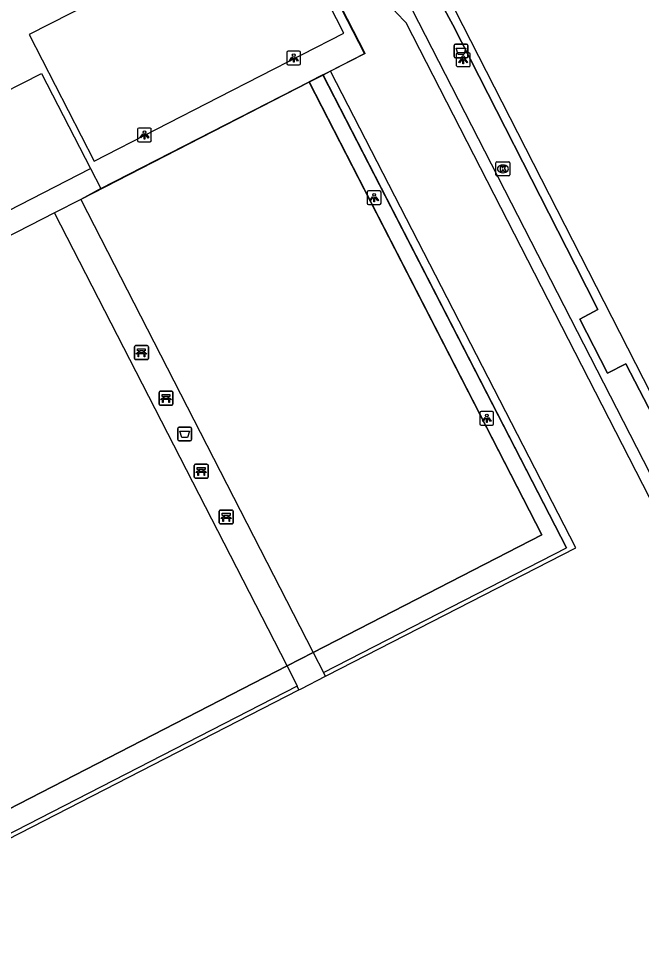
# Model space of a CAD drawing. Extents: x 158838 to 160074, y 386376 to 387776.
# Drawn here: x 159485 to 159530, y 387320.3 to 387387.3 of the extents above; entities that cross this region are included whole.
import ezdxf

# ---------------------------------------------------------------- set-up
doc = ezdxf.new("R2010")
doc.units = 0
for name, color, linetype in [('IMGEO_Afvalbak', 7, 'Continuous'), ('IMGEO_Bank', 7, 'Continuous'), ('IMGEO_Groenvoorziening', 7, 'Continuous'), ('IMGEO_Haag', 7, 'Continuous'), ('IMGEO_Hek', 7, 'Continuous'), ('IMGEO_Kolk', 7, 'Continuous'), ('IMGEO_Lichtpunt', 7, 'Continuous'), ('IMGEO_Rijbaan_lokaal_open', 7, 'Continuous'), ('IMGEO_Terreindeel_open', 7, 'Continuous'), ('IMGEO_Voetpad_onverhard', 7, 'Continuous'), ('IMGEO_Voetpad_open', 7, 'Continuous')]:
    doc.layers.add(name, color=color, linetype=linetype)

msp = doc.modelspace()

# ---------------------------------------------------------------- linework, layer by layer
at = {"layer": 'IMGEO_Afvalbak'}
for p, q in [((159516.48, 387384.518), (159516.48, 387385.318)), ((159516.48, 387385.318), (159516.48, 387384.518)), ((159516.58, 387385.418), (159517.37, 387385.418)), ((159517.37, 387385.418), (159516.58, 387385.418)), ((159517.47, 387385.318), (159517.47, 387384.518)), ((159517.47, 387384.518), (159517.47, 387385.318)), ((159517.37, 387384.418), (159516.58, 387384.418)), ((159516.58, 387384.418), (159517.37, 387384.418)), ((159496.529, 387356.869), (159496.529, 387357.669)), ((159496.529, 387357.669), (159496.529, 387356.869)), ((159496.629, 387357.769), (159497.419, 387357.769)), ((159497.419, 387357.769), (159496.629, 387357.769)), ((159497.519, 387357.669), (159497.519, 387356.869)), ((159497.519, 387356.869), (159497.519, 387357.669)), ((159497.419, 387356.769), (159496.629, 387356.769)), ((159496.629, 387356.769), (159497.419, 387356.769))]:
    msp.add_line(p, q, dxfattribs=at)
for points in [[(159516.623, 387385.132), (159517.327, 387385.132), (159517.178, 387384.662), (159516.772, 387384.662), (159516.623, 387385.132)], [(159496.672, 387357.483), (159497.376, 387357.483), (159497.227, 387357.013), (159496.821, 387357.013), (159496.672, 387357.483)]]:
    msp.add_lwpolyline(points, dxfattribs=at)
for centre, start, end in [((159516.58, 387385.318), 90, 180), ((159516.58, 387385.318), 90, 180), ((159517.37, 387385.318), 0, 90), ((159517.37, 387385.318), 360, 90), ((159516.58, 387384.518), 180, 270), ((159516.58, 387384.518), 180, 270), ((159517.37, 387384.518), 270, 0), ((159517.37, 387384.518), 270, 0), ((159496.629, 387357.669), 90, 180), ((159496.629, 387357.669), 90, 180), ((159497.419, 387357.669), 0, 90), ((159497.419, 387357.669), 360, 90), ((159496.629, 387356.869), 180, 270), ((159496.629, 387356.869), 180, 270), ((159497.419, 387356.869), 270, 0), ((159497.419, 387356.869), 270, 0)]:
    msp.add_arc(centre, 0.1, start, end, dxfattribs=at)
at = {"layer": 'IMGEO_Bank'}
for p, q in [((159493.408, 387362.724), (159493.408, 387363.565)), ((159493.408, 387363.565), (159493.408, 387362.724)), ((159493.483, 387363.649), (159494.324, 387363.649)), ((159494.324, 387363.649), (159493.483, 387363.649)), ((159494.408, 387363.574), (159494.408, 387362.733)), ((159494.408, 387362.733), (159494.408, 387363.574)), ((159494.105, 387363.047), (159493.712, 387363.047)), ((159493.717, 387363.155), (159493.717, 387363.261)), ((159493.761, 387363.261), (159493.761, 387363.155)), ((159494.049, 387363.267), (159493.767, 387363.267)), ((159493.767, 387363.149), (159494.049, 387363.149)), ((159494.055, 387363.155), (159494.055, 387363.261)), ((159494.099, 387363.261), (159494.099, 387363.155)), ((159494.333, 387362.649), (159493.492, 387362.649)), ((159493.492, 387362.649), (159494.333, 387362.649)), ((159495.182, 387359.429), (159495.182, 387360.27)), ((159495.182, 387360.27), (159495.182, 387359.429)), ((159495.257, 387360.354), (159496.098, 387360.354)), ((159496.098, 387360.354), (159495.257, 387360.354)), ((159496.182, 387360.279), (159496.182, 387359.438)), ((159496.182, 387359.438), (159496.182, 387360.279)), ((159495.879, 387359.752), (159495.486, 387359.752)), ((159495.491, 387359.86), (159495.491, 387359.966)), ((159495.535, 387359.966), (159495.535, 387359.86)), ((159495.823, 387359.972), (159495.541, 387359.972)), ((159495.541, 387359.854), (159495.823, 387359.854)), ((159495.829, 387359.86), (159495.829, 387359.966)), ((159495.873, 387359.966), (159495.873, 387359.86)), ((159496.107, 387359.354), (159495.266, 387359.354)), ((159495.266, 387359.354), (159496.107, 387359.354)), ((159497.725, 387354.159), (159497.725, 387355)), ((159497.725, 387355), (159497.725, 387354.159)), ((159497.8, 387355.084), (159498.641, 387355.084)), ((159498.641, 387355.084), (159497.8, 387355.084)), ((159498.725, 387355.009), (159498.725, 387354.168)), ((159498.725, 387354.168), (159498.725, 387355.009)), ((159498.422, 387354.482), (159498.029, 387354.482)), ((159498.034, 387354.59), (159498.034, 387354.696)), ((159498.078, 387354.696), (159498.078, 387354.59)), ((159498.366, 387354.702), (159498.084, 387354.702)), ((159498.084, 387354.584), (159498.366, 387354.584)), ((159498.372, 387354.59), (159498.372, 387354.696)), ((159498.416, 387354.696), (159498.416, 387354.59)), ((159498.65, 387354.084), (159497.809, 387354.084)), ((159497.809, 387354.084), (159498.65, 387354.084)), ((159499.528, 387350.852), (159499.528, 387351.693)), ((159499.528, 387351.693), (159499.528, 387350.852)), ((159499.603, 387351.777), (159500.444, 387351.777)), ((159500.444, 387351.777), (159499.603, 387351.777)), ((159500.528, 387351.702), (159500.528, 387350.861)), ((159500.528, 387350.861), (159500.528, 387351.702)), ((159500.225, 387351.175), (159499.832, 387351.175)), ((159499.837, 387351.283), (159499.837, 387351.389)), ((159499.881, 387351.389), (159499.881, 387351.283)), ((159500.169, 387351.395), (159499.887, 387351.395)), ((159499.887, 387351.277), (159500.169, 387351.277)), ((159500.175, 387351.283), (159500.175, 387351.389)), ((159500.219, 387351.389), (159500.219, 387351.283)), ((159500.453, 387350.777), (159499.612, 387350.777)), ((159499.612, 387350.777), (159500.453, 387350.777))]:
    msp.add_line(p, q, dxfattribs=at)
for points in [[(159493.655, 387363.047), (159493.513, 387363.047), (159493.625, 387363.149), (159493.711, 387363.149)], [(159493.711, 387363.267), (159493.625, 387363.267), (159493.625, 387363.428), (159494.188, 387363.428), (159494.188, 387363.267), (159494.105, 387363.267)], [(159493.705, 387363.04), (159493.705, 387362.833), (159493.662, 387362.833), (159493.662, 387363.04)], [(159494.105, 387363.149), (159494.188, 387363.149), (159494.3, 387363.047), (159494.161, 387363.047)], [(159494.155, 387363.04), (159494.155, 387362.833), (159494.111, 387362.833), (159494.111, 387363.04)], [(159495.429, 387359.752), (159495.287, 387359.752), (159495.399, 387359.854), (159495.485, 387359.854)], [(159495.485, 387359.972), (159495.399, 387359.972), (159495.399, 387360.133), (159495.962, 387360.133), (159495.962, 387359.972), (159495.879, 387359.972)], [(159495.479, 387359.745), (159495.479, 387359.538), (159495.436, 387359.538), (159495.436, 387359.745)], [(159495.879, 387359.854), (159495.962, 387359.854), (159496.074, 387359.752), (159495.935, 387359.752)], [(159495.929, 387359.745), (159495.929, 387359.538), (159495.885, 387359.538), (159495.885, 387359.745)], [(159498.028, 387354.702), (159497.942, 387354.702), (159497.942, 387354.863), (159498.505, 387354.863), (159498.505, 387354.702), (159498.422, 387354.702)], [(159497.972, 387354.482), (159497.83, 387354.482), (159497.942, 387354.584), (159498.028, 387354.584)], [(159498.022, 387354.475), (159498.022, 387354.268), (159497.979, 387354.268), (159497.979, 387354.475)], [(159498.422, 387354.584), (159498.505, 387354.584), (159498.617, 387354.482), (159498.478, 387354.482)], [(159498.472, 387354.475), (159498.472, 387354.268), (159498.428, 387354.268), (159498.428, 387354.475)], [(159499.831, 387351.395), (159499.745, 387351.395), (159499.745, 387351.556), (159500.308, 387351.556), (159500.308, 387351.395), (159500.225, 387351.395)], [(159499.775, 387351.175), (159499.633, 387351.175), (159499.745, 387351.277), (159499.831, 387351.277)], [(159499.825, 387351.168), (159499.825, 387350.961), (159499.782, 387350.961), (159499.782, 387351.168)], [(159500.225, 387351.277), (159500.308, 387351.277), (159500.42, 387351.175), (159500.281, 387351.175)], [(159500.275, 387351.168), (159500.275, 387350.961), (159500.231, 387350.961), (159500.231, 387351.168)]]:
    msp.add_lwpolyline(points, dxfattribs=at)
for centre, radius, start, end in [((159493.486, 387363.571), 0.0779, 92.4484, 184.28452), ((159493.486, 387363.571), 0.0779, 92.4484, 184.28452), ((159494.33, 387363.571), 0.0779, 2.4484, 94.28452), ((159494.33, 387363.571), 0.0779, 2.4484, 94.28452), ((159493.655, 387363.04), 0.00671, 2.89567, 87.10433), ((159493.712, 387363.04), 0.00671, 92.89567, 177.10433), ((159493.71, 387363.26), 0.00671, 2.89567, 87.10433), ((159493.71, 387363.156), 0.00671, 272.89567, 357.10433), ((159493.767, 387363.26), 0.00671, 92.89567, 177.10433), ((159493.767, 387363.156), 0.00671, 182.89567, 267.10433), ((159494.049, 387363.26), 0.00671, 2.89567, 87.10433), ((159494.049, 387363.156), 0.00671, 272.89567, 357.10433), ((159494.106, 387363.26), 0.00671, 92.89567, 177.10433), ((159494.106, 387363.156), 0.00671, 182.89567, 267.10433), ((159494.104, 387363.04), 0.00671, 2.89567, 87.10433), ((159494.161, 387363.04), 0.00671, 92.89567, 177.10433), ((159493.486, 387362.727), 0.0779, 182.4484, 274.28452), ((159493.486, 387362.727), 0.0779, 182.4484, 274.28452), ((159494.33, 387362.727), 0.0779, 272.4484, 4.28452), ((159494.33, 387362.727), 0.0779, 272.4484, 4.28452), ((159495.26, 387360.276), 0.0779, 92.4484, 184.28452), ((159495.26, 387360.276), 0.0779, 92.4484, 184.28452), ((159496.104, 387360.276), 0.0779, 2.4484, 94.28452), ((159496.104, 387360.276), 0.0779, 2.4484, 94.28452), ((159495.429, 387359.745), 0.00671, 2.89567, 87.10433), ((159495.486, 387359.745), 0.00671, 92.89567, 177.10433), ((159495.484, 387359.965), 0.00671, 2.89567, 87.10433), ((159495.484, 387359.861), 0.00671, 272.89567, 357.10433), ((159495.541, 387359.965), 0.00671, 92.89567, 177.10433), ((159495.541, 387359.861), 0.00671, 182.89567, 267.10433), ((159495.823, 387359.965), 0.00671, 2.89567, 87.10433), ((159495.823, 387359.861), 0.00671, 272.89567, 357.10433), ((159495.88, 387359.965), 0.00671, 92.89567, 177.10433), ((159495.88, 387359.861), 0.00671, 182.89567, 267.10433), ((159495.878, 387359.745), 0.00671, 2.89567, 87.10433), ((159495.935, 387359.745), 0.00671, 92.89567, 177.10433), ((159495.26, 387359.432), 0.0779, 182.4484, 274.28452), ((159495.26, 387359.432), 0.0779, 182.4484, 274.28452), ((159496.104, 387359.432), 0.0779, 272.4484, 4.28452), ((159496.104, 387359.432), 0.0779, 272.4484, 4.28452), ((159497.803, 387355.006), 0.0779, 92.4484, 184.28452), ((159497.803, 387355.006), 0.0779, 92.4484, 184.28452), ((159498.647, 387355.006), 0.0779, 2.4484, 94.28452), ((159498.647, 387355.006), 0.0779, 2.4484, 94.28452), ((159497.803, 387354.162), 0.0779, 182.4484, 274.28452), ((159497.803, 387354.162), 0.0779, 182.4484, 274.28452), ((159497.972, 387354.475), 0.00671, 2.89567, 87.10433), ((159498.029, 387354.475), 0.00671, 92.89567, 177.10433), ((159498.027, 387354.695), 0.00671, 2.89567, 87.10433), ((159498.027, 387354.591), 0.00671, 272.89567, 357.10433), ((159498.084, 387354.695), 0.00671, 92.89567, 177.10433), ((159498.084, 387354.591), 0.00671, 182.89567, 267.10433), ((159498.366, 387354.695), 0.00671, 2.89567, 87.10433), ((159498.366, 387354.591), 0.00671, 272.89567, 357.10433), ((159498.423, 387354.695), 0.00671, 92.89567, 177.10433), ((159498.423, 387354.591), 0.00671, 182.89567, 267.10433), ((159498.421, 387354.475), 0.00671, 2.89567, 87.10433), ((159498.478, 387354.475), 0.00671, 92.89567, 177.10433), ((159498.647, 387354.162), 0.0779, 272.4484, 4.28452), ((159498.647, 387354.162), 0.0779, 272.4484, 4.28452), ((159499.606, 387351.699), 0.0779, 92.4484, 184.28452), ((159499.606, 387351.699), 0.0779, 92.4484, 184.28452), ((159500.45, 387351.699), 0.0779, 2.4484, 94.28452), ((159500.45, 387351.699), 0.0779, 2.4484, 94.28452), ((159499.606, 387350.855), 0.0779, 182.4484, 274.28452), ((159499.606, 387350.855), 0.0779, 182.4484, 274.28452), ((159499.775, 387351.168), 0.00671, 2.89567, 87.10433), ((159499.832, 387351.168), 0.00671, 92.89567, 177.10433), ((159499.83, 387351.388), 0.00671, 2.89567, 87.10433), ((159499.83, 387351.284), 0.00671, 272.89567, 357.10433), ((159499.887, 387351.388), 0.00671, 92.89567, 177.10433), ((159499.887, 387351.284), 0.00671, 182.89567, 267.10433), ((159500.169, 387351.388), 0.00671, 2.89567, 87.10433), ((159500.169, 387351.284), 0.00671, 272.89567, 357.10433), ((159500.226, 387351.388), 0.00671, 92.89567, 177.10433), ((159500.226, 387351.284), 0.00671, 182.89567, 267.10433), ((159500.224, 387351.168), 0.00671, 2.89567, 87.10433), ((159500.281, 387351.168), 0.00671, 92.89567, 177.10433), ((159500.45, 387350.855), 0.0779, 272.4484, 4.28452), ((159500.45, 387350.855), 0.0779, 272.4484, 4.28452)]:
    msp.add_arc(centre, radius, start, end, dxfattribs=at)
at = {"layer": 'IMGEO_Groenvoorziening'}
for points in [[(159507.539, 387383.472), (159509.998, 387384.73), (159493.096, 387417.619)], [(159507.005, 387383.198), (159507.539, 387383.472)], [(159507.548, 387383.455), (159507.539, 387383.472)], [(159525.266, 387349.051), (159507.548, 387383.455)], [(159504.422, 387340.529), (159473.762, 387324.755)], [(159505.143, 387339.064), (159475.934, 387324.08), (159497.272, 387283.065), (159498.821, 387283.841), (159498.833, 387283.847)], [(159499.18, 387284.357), (159497.402, 387283.466), (159476.339, 387323.951), (159505.276, 387338.796)]]:
    msp.add_lwpolyline(points, dxfattribs=at)
at = {"layer": 'IMGEO_Haag'}
for points in [[(159507.548, 387383.455), (159507.014, 387383.181), (159524.594, 387349.043)], [(159525.266, 387349.051), (159507.548, 387383.455), (159507.548, 387383.455)], [(159507.184, 387339.775), (159507.288, 387339.828), (159525.266, 387349.051)]]:
    msp.add_lwpolyline(points, dxfattribs=at)
at = {"layer": 'IMGEO_Hek'}
for points in [[(159510.051, 387384.736), (159491.505, 387420.823)], [(159515.648, 387388.171), (159516.392, 387386.816)], [(159516.392, 387386.816), (159525.205, 387369.479)], [(159510.051, 387384.736), (159507.548, 387383.455)], [(159507.014, 387383.181), (159506.018, 387382.672)], [(159507.548, 387383.455), (159507.014, 387383.181)], [(159506.018, 387382.672), (159489.523, 387374.208), (159487.627, 387373.23)], [(159522.805, 387349.987), (159506.018, 387382.672)], [(159487.627, 387373.23), (159456.956, 387357.487), (159465.044, 387341.751)], [(159525.205, 387369.479), (159526.858, 387366.247), (159525.554, 387365.551), (159527.546, 387361.662), (159528.862, 387362.345), (159532.802, 387354.782)], [(159506.312, 387341.501), (159522.805, 387349.987)], [(159504.422, 387340.529), (159506.312, 387341.501)], [(159473.762, 387324.755), (159504.422, 387340.529)]]:
    msp.add_lwpolyline(points, dxfattribs=at)
at = {"layer": 'IMGEO_Kolk'}
for p, q in [((159519.497, 387375.984), (159519.497, 387376.836)), ((159519.572, 387376.91), (159520.424, 387376.91)), ((159519.985, 387376.69), (159520.01, 387376.69)), ((159520.498, 387376.836), (159520.498, 387375.984)), ((159520.424, 387375.91), (159519.572, 387375.91)), ((159520.008, 387376.13), (159519.983, 387376.13))]:
    msp.add_line(p, q, dxfattribs=at)
for points in [[(159519.497, 387375.984), (159519.497, 387376.836)], [(159519.572, 387376.91), (159520.424, 387376.91)], [(159519.818, 387376.61), (159519.941, 387376.61), (159519.941, 387376.459), (159520.071, 387376.61), (159520.235, 387376.61), (159520.089, 387376.459), (159520.242, 387376.21), (159520.09, 387376.21), (159520.005, 387376.374), (159519.941, 387376.307), (159519.941, 387376.21), (159519.818, 387376.21), (159519.818, 387376.61)], [(159520.498, 387376.836), (159520.498, 387375.984)], [(159520.424, 387375.91), (159519.572, 387375.91)]]:
    msp.add_lwpolyline(points, dxfattribs=at)
for centre, start, end in [((159519.574, 387376.834), 91.55205, 178.44795), ((159519.574, 387376.834), 91.55205, 178.44795), ((159520.422, 387376.834), 1.55205, 88.44795), ((159520.422, 387376.834), 1.55205, 88.44795), ((159519.574, 387375.986), 181.55205, 268.44795), ((159519.574, 387375.986), 181.55205, 268.44795), ((159520.422, 387375.986), 271.55205, 358.44795), ((159520.422, 387375.986), 271.55205, 358.44795)]:
    msp.add_arc(centre, 0.0765, start, end, dxfattribs=at)
for centre, major_axis, ratio, start_param, end_param in [((159519.984, 387376.41), (-0.387, 0.002), 0.722429, 4.712389, 7.853982), ((159520.009, 387376.41), (-0.39, 0.002), 0.717154, 1.570796, 4.712389)]:
    msp.add_ellipse(centre, major_axis=major_axis, ratio=ratio, start_param=start_param, end_param=end_param, dxfattribs=at)
at = {"layer": 'IMGEO_Lichtpunt'}
for p, q in [((159504.4, 387384.818), (159504.4, 387384.011)), ((159504.4, 387384.818), (159504.4, 387384.011)), ((159505.302, 387384.913), (159504.494, 387384.913)), ((159505.302, 387384.913), (159504.494, 387384.913)), ((159505.396, 387384.011), (159505.396, 387384.818)), ((159505.396, 387384.011), (159505.396, 387384.818)), ((159516.636, 387384.692), (159516.636, 387383.885)), ((159516.636, 387384.692), (159516.636, 387383.885)), ((159517.538, 387384.787), (159516.73, 387384.787)), ((159517.538, 387384.787), (159516.73, 387384.787)), ((159517.632, 387383.885), (159517.632, 387384.692)), ((159517.632, 387383.885), (159517.632, 387384.692)), ((159504.494, 387383.917), (159505.302, 387383.917)), ((159504.494, 387383.917), (159505.302, 387383.917)), ((159516.73, 387383.791), (159517.538, 387383.791)), ((159516.73, 387383.791), (159517.538, 387383.791)), ((159493.627, 387379.267), (159493.627, 387378.46)), ((159493.627, 387379.267), (159493.627, 387378.46)), ((159494.529, 387379.362), (159493.721, 387379.362)), ((159494.529, 387379.362), (159493.721, 387379.362)), ((159494.623, 387378.46), (159494.623, 387379.267)), ((159494.623, 387378.46), (159494.623, 387379.267)), ((159493.721, 387378.366), (159494.529, 387378.366)), ((159493.721, 387378.366), (159494.529, 387378.366)), ((159510.204, 387374.738), (159510.204, 387373.931)), ((159510.204, 387374.738), (159510.204, 387373.931)), ((159511.106, 387374.833), (159510.298, 387374.833)), ((159511.106, 387374.833), (159510.298, 387374.833)), ((159511.2, 387373.931), (159511.2, 387374.738)), ((159511.2, 387373.931), (159511.2, 387374.738)), ((159510.298, 387373.837), (159511.106, 387373.837)), ((159510.298, 387373.837), (159511.106, 387373.837)), ((159519.236, 387358.901), (159518.428, 387358.901)), ((159519.236, 387358.901), (159518.428, 387358.901)), ((159518.334, 387358.806), (159518.334, 387357.999)), ((159518.334, 387358.806), (159518.334, 387357.999)), ((159519.33, 387357.999), (159519.33, 387358.806)), ((159519.33, 387357.999), (159519.33, 387358.806)), ((159518.428, 387357.905), (159519.236, 387357.905)), ((159518.428, 387357.905), (159519.236, 387357.905))]:
    msp.add_line(p, q, dxfattribs=at)
for points in [[(159504.774, 387384.482), (159504.813, 387384.454), (159504.625, 387384.192), (159504.587, 387384.219), (159504.774, 387384.482)], [(159504.876, 387384.434), (159504.923, 387384.434), (159504.923, 387384.112), (159504.876, 387384.112), (159504.876, 387384.434)], [(159504.986, 387384.454), (159505.024, 387384.481), (159505.211, 387384.219), (159505.172, 387384.191), (159504.986, 387384.454)], [(159517.01, 387384.356), (159517.049, 387384.328), (159516.861, 387384.066), (159516.823, 387384.093), (159517.01, 387384.356)], [(159517.112, 387384.308), (159517.159, 387384.308), (159517.159, 387383.986), (159517.112, 387383.986), (159517.112, 387384.308)], [(159517.222, 387384.328), (159517.26, 387384.355), (159517.447, 387384.093), (159517.408, 387384.065), (159517.222, 387384.328)], [(159494.001, 387378.931), (159494.04, 387378.903), (159493.852, 387378.641), (159493.814, 387378.668), (159494.001, 387378.931)], [(159494.103, 387378.883), (159494.15, 387378.883), (159494.15, 387378.561), (159494.103, 387378.561), (159494.103, 387378.883)], [(159494.213, 387378.903), (159494.251, 387378.93), (159494.438, 387378.668), (159494.399, 387378.64), (159494.213, 387378.903)], [(159510.578, 387374.402), (159510.617, 387374.374), (159510.429, 387374.112), (159510.391, 387374.139), (159510.578, 387374.402)], [(159510.68, 387374.354), (159510.727, 387374.354), (159510.727, 387374.032), (159510.68, 387374.032), (159510.68, 387374.354)], [(159510.79, 387374.374), (159510.828, 387374.401), (159511.015, 387374.139), (159510.976, 387374.111), (159510.79, 387374.374)], [(159518.708, 387358.47), (159518.747, 387358.442), (159518.559, 387358.18), (159518.521, 387358.207), (159518.708, 387358.47)], [(159518.81, 387358.422), (159518.857, 387358.422), (159518.857, 387358.1), (159518.81, 387358.1), (159518.81, 387358.422)], [(159518.92, 387358.442), (159518.958, 387358.469), (159519.145, 387358.207), (159519.106, 387358.179), (159518.92, 387358.442)]]:
    msp.add_lwpolyline(points, dxfattribs=at)
for centre in [(159504.899, 387384.616), (159517.135, 387384.49), (159494.126, 387379.065), (159510.703, 387374.536), (159518.833, 387358.604)]:
    msp.add_circle(centre, 0.0994, dxfattribs=at)
for centre, start, end in [((159504.494, 387384.818), 90, 180), ((159504.494, 387384.818), 90, 180), ((159505.302, 387384.818), 0, 90), ((159505.302, 387384.818), 0, 90), ((159516.73, 387384.692), 90, 180), ((159516.73, 387384.692), 90, 180), ((159517.538, 387384.692), 0, 90), ((159517.538, 387384.692), 0, 90), ((159504.494, 387384.011), 180, 270), ((159504.494, 387384.011), 180, 270), ((159505.302, 387384.011), 270, 0), ((159505.302, 387384.011), 270, 360), ((159516.73, 387383.885), 180, 270), ((159516.73, 387383.885), 180, 270), ((159517.538, 387383.885), 270, 0), ((159517.538, 387383.885), 270, 360), ((159493.721, 387379.267), 90, 180), ((159493.721, 387379.267), 90, 180), ((159494.529, 387379.267), 0, 90), ((159494.529, 387379.267), 0, 90), ((159493.721, 387378.46), 180, 270), ((159493.721, 387378.46), 180, 270), ((159494.529, 387378.46), 270, 0), ((159494.529, 387378.46), 270, 360), ((159510.298, 387374.738), 90, 180), ((159510.298, 387374.738), 90, 180), ((159511.106, 387374.738), 0, 90), ((159511.106, 387374.738), 0, 90), ((159510.298, 387373.931), 180, 270), ((159510.298, 387373.931), 180, 270), ((159511.106, 387373.931), 270, 0), ((159511.106, 387373.931), 270, 360), ((159518.428, 387358.806), 90, 180), ((159518.428, 387358.806), 90, 180), ((159519.236, 387358.806), 0, 90), ((159519.236, 387358.806), 0, 90), ((159518.428, 387357.999), 180, 270), ((159518.428, 387357.999), 180, 270), ((159519.236, 387357.999), 270, 0), ((159519.236, 387357.999), 270, 360)]:
    msp.add_arc(centre, 0.0946, start, end, dxfattribs=at)
at = {"layer": 'IMGEO_Rijbaan_lokaal_open'}
for points in [[(159457.398, 387363.29), (159458.914, 387360.34), (159490.235, 387376.428)], [(159490.235, 387376.428), (159490.975, 387374.995)], [(159490.975, 387374.995), (159489.523, 387374.208)], [(159489.523, 387374.208), (159487.627, 387373.23)], [(159487.627, 387373.23), (159456.956, 387357.487), (159465.044, 387341.751), (159465.776, 387340.338), (159473.762, 387324.755)]]:
    msp.add_lwpolyline(points, dxfattribs=at)
at = {"layer": 'IMGEO_Terreindeel_open'}
for points in [[(159503.853, 387395.352), (159494.811, 387390.721), (159485.815, 387386.113), (159490.489, 387376.977), (159499.506, 387381.589), (159508.522, 387386.2), (159503.853, 387395.352)], [(159490.975, 387374.995), (159506.009, 387382.689)]]:
    msp.add_lwpolyline(points, dxfattribs=at)
at = {"layer": 'IMGEO_Voetpad_onverhard'}
for points in [[(159504.422, 387340.529), (159505.143, 387339.064)], [(159505.276, 387338.796), (159505.445, 387338.883), (159507.184, 387339.775)], [(159507.184, 387339.775), (159507.048, 387340.042)], [(159505.276, 387338.796), (159505.143, 387339.064)]]:
    msp.add_lwpolyline(points, dxfattribs=at)
at = {"layer": 'IMGEO_Voetpad_open'}
for points in [[(159558.907, 387297.443), (159513.019, 387386.95), (159512.259, 387387.716), (159496.241, 387419.277)], [(159496.948, 387419.649), (159500, 387413.872), (159505.339, 387403.731), (159559.631, 387297.813)], [(159561.304, 387300.24), (159516.56, 387387.868), (159568.143, 387414.598), (159613.117, 387326.811), (159561.304, 387300.24)], [(159532.802, 387354.782), (159528.862, 387362.345), (159527.546, 387361.662), (159525.554, 387365.551), (159526.858, 387366.247), (159525.205, 387369.479), (159516.392, 387386.816), (159515.648, 387388.171)], [(159457.398, 387363.29), (159476.285, 387372.944), (159474.193, 387376.945), (159486.69, 387383.297), (159490.235, 387376.428)], [(159507.005, 387383.198), (159506.009, 387382.689)], [(159524.594, 387349.043), (159507.005, 387383.198)], [(159506.009, 387382.689), (159522.805, 387349.987), (159506.312, 387341.501)], [(159489.523, 387374.208), (159506.312, 387341.501)], [(159504.422, 387340.529), (159487.627, 387373.23)], [(159507.048, 387340.042), (159524.594, 387349.043)], [(159506.312, 387341.501), (159504.422, 387340.529)], [(159506.312, 387341.501), (159507.048, 387340.042)]]:
    msp.add_lwpolyline(points, dxfattribs=at)

doc.saveas('drawing.dxf')
